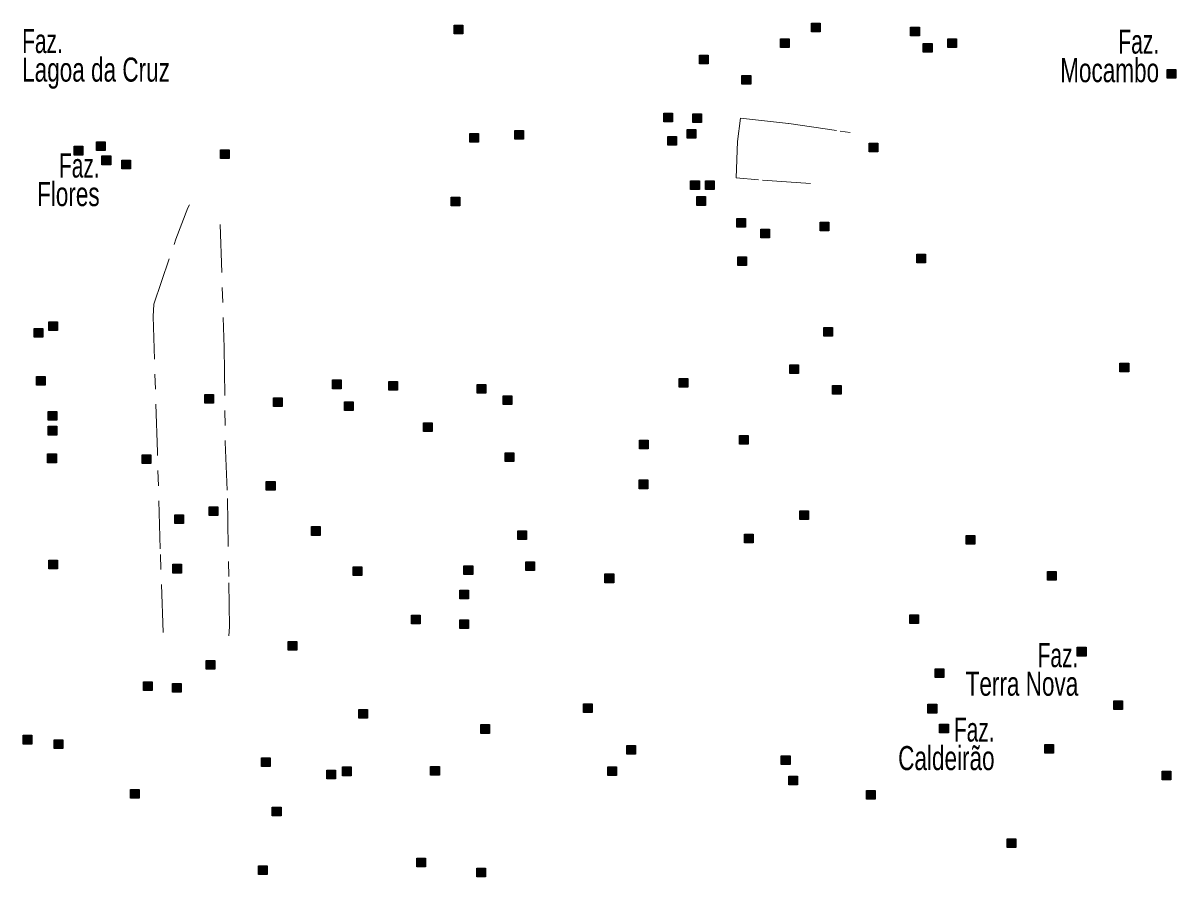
# Model space of a CAD drawing. Extents: x 445.6 to 500, y 8618.1 to 8673.4.
# Drawn here: x 465.32 to 472.99, y 8644.33 to 8650.01 of the extents above; entities that cross this region are included whole.
import ezdxf
from ezdxf.enums import TextEntityAlignment as Align

# ---------------------------------------------------------------- set-up
doc = ezdxf.new("R2010")
doc.units = 0
doc.header["$LTSCALE"] = 0.064
doc.linetypes.add('DOT_DASHED', pattern=[7.7, 5, -1.2, 0.3, -1.2])
doc.layers.add('2', color=7, linetype='Continuous', lineweight=25)
doc.layers.add('22', color=7, linetype='DOT_DASHED', lineweight=13)
doc.layers.add('61', color=7, linetype='Continuous')

msp = doc.modelspace()

# ---------------------------------------------------------------- hatches: boundary and pattern name
at = {"layer": '2'}
for points in [[(468.1876, 8650.0001), (468.2456, 8650.0001), (468.2456, 8649.9421), (468.1876, 8649.9421)], [(470.564, 8650.0139), (470.622, 8650.0139), (470.622, 8649.9559), (470.564, 8649.9559)], [(471.2227, 8649.9868), (471.2807, 8649.9868), (471.2807, 8649.9288), (471.2227, 8649.9288)], [(470.358, 8649.9089), (470.416, 8649.9089), (470.416, 8649.8509), (470.358, 8649.8509)], [(471.4693, 8649.9089), (471.5273, 8649.9089), (471.5273, 8649.8509), (471.4693, 8649.8509)], [(471.3071, 8649.8784), (471.3651, 8649.8784), (471.3651, 8649.8204), (471.3071, 8649.8204)], [(469.8191, 8649.8002), (469.8771, 8649.8002), (469.8771, 8649.7422), (469.8191, 8649.7422)], [(470.1013, 8649.6649), (470.1593, 8649.6649), (470.1593, 8649.6069), (470.1013, 8649.6069)], [(472.929, 8649.7056), (472.987, 8649.7056), (472.987, 8649.6476), (472.929, 8649.6476)], [(469.5811, 8649.4142), (469.6391, 8649.4142), (469.6391, 8649.3562), (469.5811, 8649.3562)], [(469.7736, 8649.4108), (469.8316, 8649.4108), (469.8316, 8649.3528), (469.7736, 8649.3528)], [(468.2923, 8649.2785), (468.3503, 8649.2785), (468.3503, 8649.2205), (468.2923, 8649.2205)], [(468.5903, 8649.2991), (468.6483, 8649.2991), (468.6483, 8649.2411), (468.5903, 8649.2411)], [(469.7365, 8649.3058), (469.7945, 8649.3058), (469.7945, 8649.2478), (469.7365, 8649.2478)], [(465.8087, 8649.2242), (465.8667, 8649.2242), (465.8667, 8649.1662), (465.8087, 8649.1662)], [(469.6081, 8649.2584), (469.6661, 8649.2584), (469.6661, 8649.2004), (469.6081, 8649.2004)], [(470.9471, 8649.2144), (471.0051, 8649.2144), (471.0051, 8649.1564), (470.9471, 8649.1564)], [(465.6601, 8649.1937), (465.7181, 8649.1937), (465.7181, 8649.1357), (465.6601, 8649.1357)], [(465.8458, 8649.1294), (465.9038, 8649.1294), (465.9038, 8649.0714), (465.8458, 8649.0714)], [(466.6329, 8649.17), (466.6909, 8649.17), (466.6909, 8649.112), (466.6329, 8649.112)], [(465.9776, 8649.1023), (466.0356, 8649.1023), (466.0356, 8649.0443), (465.9776, 8649.0443)], [(469.7601, 8648.9636), (469.8181, 8648.9636), (469.8181, 8648.9056), (469.7601, 8648.9056)], [(469.8581, 8648.9636), (469.9161, 8648.9636), (469.9161, 8648.9056), (469.8581, 8648.9056)], [(468.1674, 8648.855), (468.2254, 8648.855), (468.2254, 8648.797), (468.1674, 8648.797)], [(469.8006, 8648.8586), (469.8586, 8648.8586), (469.8586, 8648.8006), (469.8006, 8648.8006)], [(470.0675, 8648.7129), (470.1255, 8648.7129), (470.1255, 8648.6549), (470.0675, 8648.6549)], [(470.6214, 8648.6892), (470.6794, 8648.6892), (470.6794, 8648.6312), (470.6214, 8648.6312)], [(470.2262, 8648.6418), (470.2842, 8648.6418), (470.2842, 8648.5838), (470.2262, 8648.5838)], [(470.0742, 8648.4588), (470.1322, 8648.4588), (470.1322, 8648.4008), (470.0742, 8648.4008)], [(471.2642, 8648.4758), (471.3222, 8648.4758), (471.3222, 8648.4178), (471.2642, 8648.4178)], [(465.3937, 8647.9809), (465.4517, 8647.9809), (465.4517, 8647.9229), (465.3937, 8647.9229)], [(465.4917, 8648.025), (465.5497, 8648.025), (465.5497, 8647.967), (465.4917, 8647.967)], [(470.6449, 8647.9877), (470.7029, 8647.9877), (470.7029, 8647.9297), (470.6449, 8647.9297)], [(472.6148, 8647.7505), (472.6728, 8647.7505), (472.6728, 8647.6925), (472.6148, 8647.6925)], [(470.4186, 8647.7403), (470.4766, 8647.7403), (470.4766, 8647.6823), (470.4186, 8647.6823)], [(465.4106, 8647.6625), (465.4686, 8647.6625), (465.4686, 8647.6045), (465.4106, 8647.6045)], [(467.378, 8647.6387), (467.436, 8647.6387), (467.436, 8647.5807), (467.378, 8647.5807)], [(467.7529, 8647.6285), (467.8109, 8647.6285), (467.8109, 8647.5705), (467.7529, 8647.5705)], [(468.3407, 8647.6082), (468.3987, 8647.6082), (468.3987, 8647.5502), (468.3407, 8647.5502)], [(469.6837, 8647.6488), (469.7417, 8647.6488), (469.7417, 8647.5908), (469.6837, 8647.5908)], [(470.7023, 8647.6014), (470.7603, 8647.6014), (470.7603, 8647.5434), (470.7023, 8647.5434)], [(466.5291, 8647.5432), (466.5871, 8647.5432), (466.5871, 8647.4852), (466.5291, 8647.4852)], [(466.9862, 8647.5201), (467.0442, 8647.5201), (467.0442, 8647.4621), (466.9862, 8647.4621)], [(468.5129, 8647.5337), (468.5709, 8647.5337), (468.5709, 8647.4757), (468.5129, 8647.4757)], [(467.459, 8647.493), (467.517, 8647.493), (467.517, 8647.435), (467.459, 8647.435)], [(465.4883, 8647.4287), (465.5463, 8647.4287), (465.5463, 8647.3707), (465.4883, 8647.3707)], [(465.4883, 8647.3304), (465.5463, 8647.3304), (465.5463, 8647.2724), (465.4883, 8647.2724)], [(467.9826, 8647.3541), (468.0406, 8647.3541), (468.0406, 8647.2961), (467.9826, 8647.2961)], [(469.4202, 8647.2389), (469.4782, 8647.2389), (469.4782, 8647.1809), (469.4202, 8647.1809)], [(470.0856, 8647.2694), (470.1436, 8647.2694), (470.1436, 8647.2114), (470.0856, 8647.2114)], [(465.4842, 8647.1463), (465.5422, 8647.1463), (465.5422, 8647.0883), (465.4842, 8647.0883)], [(466.1132, 8647.1407), (466.1712, 8647.1407), (466.1712, 8647.0827), (466.1132, 8647.0827)], [(468.5264, 8647.1542), (468.5844, 8647.1542), (468.5844, 8647.0962), (468.5264, 8647.0962)], [(466.9383, 8646.9632), (466.9963, 8646.9632), (466.9963, 8646.9052), (466.9383, 8646.9052)], [(469.4171, 8646.9732), (469.4751, 8646.9732), (469.4751, 8646.9152), (469.4171, 8646.9152)], [(466.5591, 8646.7951), (466.6171, 8646.7951), (466.6171, 8646.7371), (466.5591, 8646.7371)], [(470.4862, 8646.768), (470.5442, 8646.768), (470.5442, 8646.71), (470.4862, 8646.71)], [(466.3294, 8646.7409), (466.3874, 8646.7409), (466.3874, 8646.6829), (466.3294, 8646.6829)], [(467.2395, 8646.6629), (467.2975, 8646.6629), (467.2975, 8646.6049), (467.2395, 8646.6049)], [(468.6109, 8646.6358), (468.6689, 8646.6358), (468.6689, 8646.5778), (468.6109, 8646.5778)], [(470.118, 8646.6121), (470.176, 8646.6121), (470.176, 8646.5541), (470.118, 8646.5541)], [(471.5914, 8646.6034), (471.6494, 8646.6034), (471.6494, 8646.5454), (471.5914, 8646.5454)], [(465.4917, 8646.4394), (465.5497, 8646.4394), (465.5497, 8646.3814), (465.4917, 8646.3814)], [(466.3159, 8646.4123), (466.3739, 8646.4123), (466.3739, 8646.3543), (466.3159, 8646.3543)], [(467.5165, 8646.3953), (467.5745, 8646.3953), (467.5745, 8646.3373), (467.5165, 8646.3373)], [(468.2528, 8646.4021), (468.3108, 8646.4021), (468.3108, 8646.3441), (468.2528, 8646.3441)], [(468.6636, 8646.4292), (468.7216, 8646.4292), (468.7216, 8646.3712), (468.6636, 8646.3712)], [(472.1334, 8646.3648), (472.1914, 8646.3648), (472.1914, 8646.3068), (472.1334, 8646.3068)], [(469.1905, 8646.3478), (469.2485, 8646.3478), (469.2485, 8646.2898), (469.1905, 8646.2898)], [(468.2258, 8646.2394), (468.2838, 8646.2394), (468.2838, 8646.1814), (468.2258, 8646.1814)], [(467.9039, 8646.0731), (467.9619, 8646.0731), (467.9619, 8646.0151), (467.9039, 8646.0151)], [(471.2165, 8646.0767), (471.2745, 8646.0767), (471.2745, 8646.0187), (471.2165, 8646.0187)], [(468.2248, 8646.0426), (468.2828, 8646.0426), (468.2828, 8645.9846), (468.2248, 8645.9846)], [(467.0838, 8645.8982), (467.1418, 8645.8982), (467.1418, 8645.8402), (467.0838, 8645.8402)], [(472.3312, 8645.8598), (472.3892, 8645.8598), (472.3892, 8645.8018), (472.3312, 8645.8018)], [(466.5378, 8645.7717), (466.5958, 8645.7717), (466.5958, 8645.7137), (466.5378, 8645.7137)], [(471.3854, 8645.7175), (471.4434, 8645.7175), (471.4434, 8645.6595), (471.3854, 8645.6595)], [(466.1223, 8645.6294), (466.1803, 8645.6294), (466.1803, 8645.5714), (466.1223, 8645.5714)], [(466.3148, 8645.6192), (466.3728, 8645.6192), (466.3728, 8645.5612), (466.3148, 8645.5612)], [(467.5526, 8645.4464), (467.6106, 8645.4464), (467.6106, 8645.3884), (467.5526, 8645.3884)], [(469.0479, 8645.484), (469.1059, 8645.484), (469.1059, 8645.426), (469.0479, 8645.426)], [(471.3381, 8645.4804), (471.3961, 8645.4804), (471.3961, 8645.4224), (471.3381, 8645.4224)], [(472.5744, 8645.5041), (472.6324, 8645.5041), (472.6324, 8645.4461), (472.5744, 8645.4461)], [(468.3655, 8645.3451), (468.4235, 8645.3451), (468.4235, 8645.2871), (468.3655, 8645.2871)], [(471.4158, 8645.3482), (471.4738, 8645.3482), (471.4738, 8645.2902), (471.4158, 8645.2902)], [(465.3209, 8645.2742), (465.3789, 8645.2742), (465.3789, 8645.2162), (465.3209, 8645.2162)], [(465.5272, 8645.2436), (465.5852, 8645.2436), (465.5852, 8645.1856), (465.5272, 8645.1856)], [(469.335, 8645.2062), (469.393, 8645.2062), (469.393, 8645.1482), (469.335, 8645.1482)], [(470.3627, 8645.1382), (470.4207, 8645.1382), (470.4207, 8645.0802), (470.3627, 8645.0802)], [(472.115, 8645.2127), (472.173, 8645.2127), (472.173, 8645.1547), (472.115, 8645.1547)], [(466.9059, 8645.1246), (466.9639, 8645.1246), (466.9639, 8645.0666), (466.9059, 8645.0666)], [(467.4446, 8645.0635), (467.5026, 8645.0635), (467.5026, 8645.0055), (467.4446, 8645.0055)], [(468.0311, 8645.0673), (468.0891, 8645.0673), (468.0891, 8645.0093), (468.0311, 8645.0093)], [(469.21, 8645.0639), (469.268, 8645.0639), (469.268, 8645.0059), (469.21, 8645.0059)], [(467.3398, 8645.0432), (467.3978, 8645.0432), (467.3978, 8644.9852), (467.3398, 8644.9852)], [(470.4134, 8645.0027), (470.4714, 8645.0027), (470.4714, 8644.9447), (470.4134, 8644.9447)], [(472.8953, 8645.0365), (472.9533, 8645.0365), (472.9533, 8644.9785), (472.8953, 8644.9785)], [(466.0345, 8644.9145), (466.0925, 8644.9145), (466.0925, 8644.8565), (466.0345, 8644.8565)], [(470.9294, 8644.9078), (470.9874, 8644.9078), (470.9874, 8644.8498), (470.9294, 8644.8498)], [(466.9784, 8644.7959), (467.0364, 8644.7959), (467.0364, 8644.7379), (466.9784, 8644.7379)], [(471.865, 8644.5859), (471.923, 8644.5859), (471.923, 8644.5279), (471.865, 8644.5279)], [(467.9399, 8644.4574), (467.9979, 8644.4574), (467.9979, 8644.3994), (467.9399, 8644.3994)], [(466.8872, 8644.4062), (466.9452, 8644.4062), (466.9452, 8644.3482), (466.8872, 8644.3482)], [(468.3385, 8644.3897), (468.3965, 8644.3897), (468.3965, 8644.3317), (468.3385, 8644.3317)]]:
    msp.add_hatch(color=256, dxfattribs=at).paths.add_polyline_path(points)

# ---------------------------------------------------------------- linework, layer by layer
for points in [[(468.1876, 8650.0001), (468.2456, 8650.0001), (468.2456, 8649.9421), (468.1876, 8649.9421)], [(470.564, 8650.0139), (470.622, 8650.0139), (470.622, 8649.9559), (470.564, 8649.9559)], [(471.2227, 8649.9868), (471.2807, 8649.9868), (471.2807, 8649.9288), (471.2227, 8649.9288)], [(470.358, 8649.9089), (470.416, 8649.9089), (470.416, 8649.8509), (470.358, 8649.8509)], [(471.4693, 8649.9089), (471.5273, 8649.9089), (471.5273, 8649.8509), (471.4693, 8649.8509)], [(471.3071, 8649.8784), (471.3651, 8649.8784), (471.3651, 8649.8204), (471.3071, 8649.8204)], [(469.8191, 8649.8002), (469.8771, 8649.8002), (469.8771, 8649.7422), (469.8191, 8649.7422)], [(470.1013, 8649.6649), (470.1593, 8649.6649), (470.1593, 8649.6069), (470.1013, 8649.6069)], [(472.929, 8649.7056), (472.987, 8649.7056), (472.987, 8649.6476), (472.929, 8649.6476)], [(469.5811, 8649.4142), (469.6391, 8649.4142), (469.6391, 8649.3562), (469.5811, 8649.3562)], [(469.7736, 8649.4108), (469.8316, 8649.4108), (469.8316, 8649.3528), (469.7736, 8649.3528)], [(468.2923, 8649.2785), (468.3503, 8649.2785), (468.3503, 8649.2205), (468.2923, 8649.2205)], [(468.5903, 8649.2991), (468.6483, 8649.2991), (468.6483, 8649.2411), (468.5903, 8649.2411)], [(469.7365, 8649.3058), (469.7945, 8649.3058), (469.7945, 8649.2478), (469.7365, 8649.2478)], [(465.8087, 8649.2242), (465.8667, 8649.2242), (465.8667, 8649.1662), (465.8087, 8649.1662)], [(469.6081, 8649.2584), (469.6661, 8649.2584), (469.6661, 8649.2004), (469.6081, 8649.2004)], [(470.9471, 8649.2144), (471.0051, 8649.2144), (471.0051, 8649.1564), (470.9471, 8649.1564)], [(465.6601, 8649.1937), (465.7181, 8649.1937), (465.7181, 8649.1357), (465.6601, 8649.1357)], [(465.8458, 8649.1294), (465.9038, 8649.1294), (465.9038, 8649.0714), (465.8458, 8649.0714)], [(466.6329, 8649.17), (466.6909, 8649.17), (466.6909, 8649.112), (466.6329, 8649.112)], [(465.9776, 8649.1023), (466.0356, 8649.1023), (466.0356, 8649.0443), (465.9776, 8649.0443)], [(469.7601, 8648.9636), (469.8181, 8648.9636), (469.8181, 8648.9056), (469.7601, 8648.9056)], [(469.8581, 8648.9636), (469.9161, 8648.9636), (469.9161, 8648.9056), (469.8581, 8648.9056)], [(468.1674, 8648.855), (468.2254, 8648.855), (468.2254, 8648.797), (468.1674, 8648.797)], [(469.8006, 8648.8586), (469.8586, 8648.8586), (469.8586, 8648.8006), (469.8006, 8648.8006)], [(470.0675, 8648.7129), (470.1255, 8648.7129), (470.1255, 8648.6549), (470.0675, 8648.6549)], [(470.6214, 8648.6892), (470.6794, 8648.6892), (470.6794, 8648.6312), (470.6214, 8648.6312)], [(470.2262, 8648.6418), (470.2842, 8648.6418), (470.2842, 8648.5838), (470.2262, 8648.5838)], [(470.0742, 8648.4588), (470.1322, 8648.4588), (470.1322, 8648.4008), (470.0742, 8648.4008)], [(471.2642, 8648.4758), (471.3222, 8648.4758), (471.3222, 8648.4178), (471.2642, 8648.4178)], [(465.3937, 8647.9809), (465.4517, 8647.9809), (465.4517, 8647.9229), (465.3937, 8647.9229)], [(465.4917, 8648.025), (465.5497, 8648.025), (465.5497, 8647.967), (465.4917, 8647.967)], [(470.6449, 8647.9877), (470.7029, 8647.9877), (470.7029, 8647.9297), (470.6449, 8647.9297)], [(472.6148, 8647.7505), (472.6728, 8647.7505), (472.6728, 8647.6925), (472.6148, 8647.6925)], [(470.4186, 8647.7403), (470.4766, 8647.7403), (470.4766, 8647.6823), (470.4186, 8647.6823)], [(465.4106, 8647.6625), (465.4686, 8647.6625), (465.4686, 8647.6045), (465.4106, 8647.6045)], [(467.378, 8647.6387), (467.436, 8647.6387), (467.436, 8647.5807), (467.378, 8647.5807)], [(467.7529, 8647.6285), (467.8109, 8647.6285), (467.8109, 8647.5705), (467.7529, 8647.5705)], [(468.3407, 8647.6082), (468.3987, 8647.6082), (468.3987, 8647.5502), (468.3407, 8647.5502)], [(469.6837, 8647.6488), (469.7417, 8647.6488), (469.7417, 8647.5908), (469.6837, 8647.5908)], [(470.7023, 8647.6014), (470.7603, 8647.6014), (470.7603, 8647.5434), (470.7023, 8647.5434)], [(466.5291, 8647.5432), (466.5871, 8647.5432), (466.5871, 8647.4852), (466.5291, 8647.4852)], [(466.9862, 8647.5201), (467.0442, 8647.5201), (467.0442, 8647.4621), (466.9862, 8647.4621)], [(468.5129, 8647.5337), (468.5709, 8647.5337), (468.5709, 8647.4757), (468.5129, 8647.4757)], [(467.459, 8647.493), (467.517, 8647.493), (467.517, 8647.435), (467.459, 8647.435)], [(465.4883, 8647.4287), (465.5463, 8647.4287), (465.5463, 8647.3707), (465.4883, 8647.3707)], [(465.4883, 8647.3304), (465.5463, 8647.3304), (465.5463, 8647.2724), (465.4883, 8647.2724)], [(467.9826, 8647.3541), (468.0406, 8647.3541), (468.0406, 8647.2961), (467.9826, 8647.2961)], [(469.4202, 8647.2389), (469.4782, 8647.2389), (469.4782, 8647.1809), (469.4202, 8647.1809)], [(470.0856, 8647.2694), (470.1436, 8647.2694), (470.1436, 8647.2114), (470.0856, 8647.2114)], [(465.4842, 8647.1463), (465.5422, 8647.1463), (465.5422, 8647.0883), (465.4842, 8647.0883)], [(466.1132, 8647.1407), (466.1712, 8647.1407), (466.1712, 8647.0827), (466.1132, 8647.0827)], [(468.5264, 8647.1542), (468.5844, 8647.1542), (468.5844, 8647.0962), (468.5264, 8647.0962)], [(466.9383, 8646.9632), (466.9963, 8646.9632), (466.9963, 8646.9052), (466.9383, 8646.9052)], [(469.4171, 8646.9732), (469.4751, 8646.9732), (469.4751, 8646.9152), (469.4171, 8646.9152)], [(466.5591, 8646.7951), (466.6171, 8646.7951), (466.6171, 8646.7371), (466.5591, 8646.7371)], [(470.4862, 8646.768), (470.5442, 8646.768), (470.5442, 8646.71), (470.4862, 8646.71)], [(466.3294, 8646.7409), (466.3874, 8646.7409), (466.3874, 8646.6829), (466.3294, 8646.6829)], [(467.2395, 8646.6629), (467.2975, 8646.6629), (467.2975, 8646.6049), (467.2395, 8646.6049)], [(468.6109, 8646.6358), (468.6689, 8646.6358), (468.6689, 8646.5778), (468.6109, 8646.5778)], [(470.118, 8646.6121), (470.176, 8646.6121), (470.176, 8646.5541), (470.118, 8646.5541)], [(471.5914, 8646.6034), (471.6494, 8646.6034), (471.6494, 8646.5454), (471.5914, 8646.5454)], [(465.4917, 8646.4394), (465.5497, 8646.4394), (465.5497, 8646.3814), (465.4917, 8646.3814)], [(466.3159, 8646.4123), (466.3739, 8646.4123), (466.3739, 8646.3543), (466.3159, 8646.3543)], [(467.5165, 8646.3953), (467.5745, 8646.3953), (467.5745, 8646.3373), (467.5165, 8646.3373)], [(468.2528, 8646.4021), (468.3108, 8646.4021), (468.3108, 8646.3441), (468.2528, 8646.3441)], [(468.6636, 8646.4292), (468.7216, 8646.4292), (468.7216, 8646.3712), (468.6636, 8646.3712)], [(472.1334, 8646.3648), (472.1914, 8646.3648), (472.1914, 8646.3068), (472.1334, 8646.3068)], [(469.1905, 8646.3478), (469.2485, 8646.3478), (469.2485, 8646.2898), (469.1905, 8646.2898)], [(468.2258, 8646.2394), (468.2838, 8646.2394), (468.2838, 8646.1814), (468.2258, 8646.1814)], [(467.9039, 8646.0731), (467.9619, 8646.0731), (467.9619, 8646.0151), (467.9039, 8646.0151)], [(471.2165, 8646.0767), (471.2745, 8646.0767), (471.2745, 8646.0187), (471.2165, 8646.0187)], [(468.2248, 8646.0426), (468.2828, 8646.0426), (468.2828, 8645.9846), (468.2248, 8645.9846)], [(467.0838, 8645.8982), (467.1418, 8645.8982), (467.1418, 8645.8402), (467.0838, 8645.8402)], [(472.3312, 8645.8598), (472.3892, 8645.8598), (472.3892, 8645.8018), (472.3312, 8645.8018)], [(466.5378, 8645.7717), (466.5958, 8645.7717), (466.5958, 8645.7137), (466.5378, 8645.7137)], [(471.3854, 8645.7175), (471.4434, 8645.7175), (471.4434, 8645.6595), (471.3854, 8645.6595)], [(466.1223, 8645.6294), (466.1803, 8645.6294), (466.1803, 8645.5714), (466.1223, 8645.5714)], [(466.3148, 8645.6192), (466.3728, 8645.6192), (466.3728, 8645.5612), (466.3148, 8645.5612)], [(467.5526, 8645.4464), (467.6106, 8645.4464), (467.6106, 8645.3884), (467.5526, 8645.3884)], [(469.0479, 8645.484), (469.1059, 8645.484), (469.1059, 8645.426), (469.0479, 8645.426)], [(471.3381, 8645.4804), (471.3961, 8645.4804), (471.3961, 8645.4224), (471.3381, 8645.4224)], [(472.5744, 8645.5041), (472.6324, 8645.5041), (472.6324, 8645.4461), (472.5744, 8645.4461)], [(468.3655, 8645.3451), (468.4235, 8645.3451), (468.4235, 8645.2871), (468.3655, 8645.2871)], [(471.4158, 8645.3482), (471.4738, 8645.3482), (471.4738, 8645.2902), (471.4158, 8645.2902)], [(465.3209, 8645.2742), (465.3789, 8645.2742), (465.3789, 8645.2162), (465.3209, 8645.2162)], [(465.5272, 8645.2436), (465.5852, 8645.2436), (465.5852, 8645.1856), (465.5272, 8645.1856)], [(469.335, 8645.2062), (469.393, 8645.2062), (469.393, 8645.1482), (469.335, 8645.1482)], [(470.3627, 8645.1382), (470.4207, 8645.1382), (470.4207, 8645.0802), (470.3627, 8645.0802)], [(472.115, 8645.2127), (472.173, 8645.2127), (472.173, 8645.1547), (472.115, 8645.1547)], [(466.9059, 8645.1246), (466.9639, 8645.1246), (466.9639, 8645.0666), (466.9059, 8645.0666)], [(467.4446, 8645.0635), (467.5026, 8645.0635), (467.5026, 8645.0055), (467.4446, 8645.0055)], [(468.0311, 8645.0673), (468.0891, 8645.0673), (468.0891, 8645.0093), (468.0311, 8645.0093)], [(469.21, 8645.0639), (469.268, 8645.0639), (469.268, 8645.0059), (469.21, 8645.0059)], [(467.3398, 8645.0432), (467.3978, 8645.0432), (467.3978, 8644.9852), (467.3398, 8644.9852)], [(470.4134, 8645.0027), (470.4714, 8645.0027), (470.4714, 8644.9447), (470.4134, 8644.9447)], [(472.8953, 8645.0365), (472.9533, 8645.0365), (472.9533, 8644.9785), (472.8953, 8644.9785)], [(466.0345, 8644.9145), (466.0925, 8644.9145), (466.0925, 8644.8565), (466.0345, 8644.8565)], [(470.9294, 8644.9078), (470.9874, 8644.9078), (470.9874, 8644.8498), (470.9294, 8644.8498)], [(466.9784, 8644.7959), (467.0364, 8644.7959), (467.0364, 8644.7379), (466.9784, 8644.7379)], [(471.865, 8644.5859), (471.923, 8644.5859), (471.923, 8644.5279), (471.865, 8644.5279)], [(467.9399, 8644.4574), (467.9979, 8644.4574), (467.9979, 8644.3994), (467.9399, 8644.3994)], [(466.8872, 8644.4062), (466.9452, 8644.4062), (466.9452, 8644.3482), (466.8872, 8644.3482)], [(468.3385, 8644.3897), (468.3965, 8644.3897), (468.3965, 8644.3317), (468.3385, 8644.3317)]]:
    msp.add_lwpolyline(points, close=True, dxfattribs=at)
at = {"layer": '22'}
for points in [[(470.556, 8648.9462), (470.211, 8648.9707), (470.063, 8648.9841), (470.0719, 8649.2259), (470.0921, 8649.3804), (470.4128, 8649.3446), (470.7536, 8649.2953), (470.8209, 8649.2864)], [(466.2523, 8645.9575), (466.2329, 8646.5156), (466.2138, 8647.1583), (466.1868, 8648.0601), (466.1906, 8648.1426), (466.3362, 8648.5749), (466.4166, 8648.7853), (466.4271, 8648.8046)], [(466.6311, 8648.6738), (466.6582, 8647.8555), (466.6658, 8647.226), (466.6812, 8646.8511), (466.6888, 8646.2899), (466.6927, 8645.9954), (466.6902, 8645.9355)]]:
    msp.add_lwpolyline(points, dxfattribs=at)

# ---------------------------------------------------------------- texts
at = {"layer": '61'}
for s, width, p in [('Faz.', 0.65, (465.3148, 8649.8141)), ('Lagoa da Cruz', 0.7, (465.3148, 8649.6241))]:
    msp.add_text(s, height=0.16, dxfattribs=dict(at, width=width)).set_placement(p)
for s, width, p in [('Faz.', 0.65, (472.8749, 8649.8104)), ('Mocambo', 0.7, (472.8749, 8649.6204)), ('Faz.', 0.65, (465.8301, 8648.9858)), ('Flores', 0.7, (465.8301, 8648.7958)), ('Faz.', 0.65, (472.3376, 8645.7277)), ('Terra Nova', 0.7, (472.3376, 8645.5377)), ('Faz.', 0.65, (471.781, 8645.2327)), ('Caldeirão', 0.7, (471.781, 8645.0427))]:
    msp.add_text(s, height=0.16, dxfattribs=dict(at, width=width)).set_placement(p, align=Align.RIGHT)

doc.saveas('drawing.dxf')
